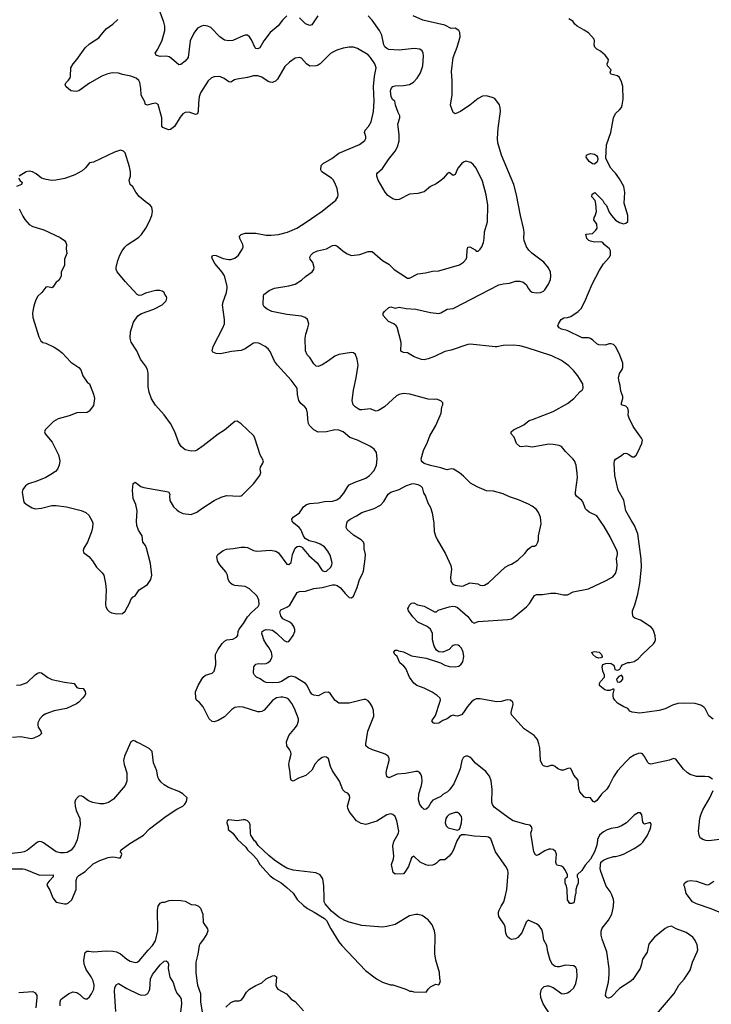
# Model space of a CAD drawing. Header units: inches. Extents: x 1934316 to 2140091, y 524953 to 667329.
# Tile 372 of 384: x 2092660 to 2099312, y 613265 to 622733. Entities that reach past the tile are written whole.
import ezdxf

# ---------------------------------------------------------------- set-up
doc = ezdxf.new("R2010")
doc.units = ezdxf.units.IN
doc.header["$MEASUREMENT"] = 0
doc.layers.add('C0691', color=7, linetype='Continuous')
doc.layers.add('C0692', color=7, linetype='Continuous')

msp = doc.modelspace()

# ---------------------------------------------------------------- linework, layer by layer
at = {"layer": 'C0691', "color": 5}
for points, elevation in [([(2092802.4, 620000), (2092793.5, 619966.5), (2092782, 619910), (2092784.9, 619870), (2092842.8, 619682.8), (2092864, 619644), (2092882, 619630), (2092910, 619622), (2092990, 619585.5), (2093036.2, 619556.2), (2093068.9, 619528.9), (2093150, 619440.7), (2093230, 619387.3), (2093246.7, 619366.7), (2093268.2, 619310), (2093310, 619246.8), (2093330.3, 619230), (2093370, 619130.7), (2093378.3, 619090), (2093370, 619022), (2093327.7, 618970), (2093310, 618956.2), (2093210, 618951.5), (2093135.6, 618924.4), (2093030, 618896), (2092984.7, 618870), (2092904.7, 618790), (2092898, 618770), (2092904.7, 618750), (2092971, 618670), (2093033.4, 618550), (2093045.5, 618490), (2093040.5, 618450), (2093022.8, 618410), (2093002.8, 618390), (2092959.9, 618360.1), (2092910, 618332.3), (2092825.1, 618294.9), (2092742.8, 618270), (2092714.8, 618250), (2092690, 618215.3), (2092682.8, 618190), (2092694.8, 618110), (2092704, 618090), (2092730, 618067.7), (2092779.9, 618039.9), (2092809.3, 618030.7), (2092870, 618036.4), (2092970, 618061.6), (2093010, 618063), (2093110, 618048), (2093250, 618014.4), (2093294.2, 617994.2), (2093326, 617970), (2093357.3, 617910), (2093362.8, 617890), (2093360.7, 617850), (2093350, 617808), (2093310.6, 617709.4), (2093278, 617650), (2093271.3, 617630), (2093272, 617610), (2093324.7, 617570), (2093361, 617530), (2093399.1, 617470), (2093453, 617413), (2093468, 617390), (2093485.5, 617310), (2093492.7, 617250), (2093485.5, 617110), (2093488, 617090), (2093501.7, 617061.7), (2093520.9, 617040.9), (2093542, 617030), (2093598.5, 617018.5), (2093650, 617023), (2093673.9, 617046.1), (2093719.3, 617130), (2093730, 617158), (2093750, 617184.7), (2093770, 617192), (2093810, 617251.3), (2093890, 617302), (2093921.2, 617350), (2093929.3, 617390), (2093917, 617503), (2093878.8, 617650), (2093870, 617675.6), (2093844.7, 617710), (2093837.4, 617770), (2093803.8, 617823.8), (2093787.6, 617870), (2093783.1, 617910), (2093788.8, 618010), (2093778.3, 618070), (2093751.8, 618130), (2093744.5, 618210), (2093750, 618272), (2093770, 618284.7), (2093825.3, 618245.3), (2093853.7, 618233.7), (2094090, 618193), (2094103, 618170), (2094100.4, 618150), (2094105.3, 618110), (2094140.4, 618050), (2094170, 618019.3), (2094190, 618003.1), (2094230, 617985.7), (2094310, 617974), (2094363.3, 617996.7), (2094410, 618034), (2094530, 618108.8), (2094597.5, 618142.5), (2094650, 618156.5), (2094770, 618150.4), (2094790, 618153.4), (2094799.7, 618160.3), (2094909.3, 618270), (2094969.2, 618350), (2094978, 618378), (2094973.2, 618410), (2094976, 618430), (2094999.3, 618470), (2095003.7, 618490), (2094973.3, 618550), (2094922.9, 618710), (2094911.8, 618730), (2094790, 618846), (2094750, 618872.7), (2094730, 618869.4), (2094630, 618786.6), (2094570, 618747.3), (2094426, 618634), (2094370, 618596.3), (2094350, 618588), (2094310, 618584.2), (2094250, 618598), (2094212.7, 618630), (2094190, 618665.2), (2094151.8, 618770), (2094111.4, 618851.4), (2094050, 618932.3), (2093967.2, 619027.2), (2093928.5, 619088.5), (2093904.7, 619150), (2093895.9, 619204.1), (2093894.7, 619330), (2093887.6, 619370), (2093870, 619406), (2093821.3, 619470), (2093785.6, 619550), (2093732.9, 619632.9), (2093721.3, 619670), (2093725.4, 619730), (2093755.1, 619824.9), (2093795.1, 619884.9), (2093831.7, 619908.3), (2093950, 619948.8), (2094029.3, 619990), (2094039.4, 620000)], 320), ([(2097758.9, 613170), (2097696.3, 613270), (2097672.3, 613330), (2097669.6, 613369.6), (2097679.7, 613410), (2097703.9, 613436.1), (2097730, 613443.1), (2097750, 613442.3), (2097790, 613427.4), (2097870, 613368.4), (2097890, 613364.4), (2097930, 613375.5), (2097953.2, 613390), (2097990, 613424), (2098010, 613464.7), (2098022, 613530), (2098018, 613598), (2098010, 613618), (2097990, 613634), (2097910, 613639.6), (2097850, 613624.2), (2097830, 613623.6), (2097810, 613627.3), (2097786.1, 613646.1), (2097762, 613690), (2097738.7, 613770), (2097730, 613828.7), (2097701, 613881), (2097691.6, 613950), (2097682.5, 613982.5), (2097658, 614018), (2097630, 614039.3), (2097550, 614074), (2097530, 614055.3), (2097490, 613952.7), (2097450, 613906.6), (2097430, 613895.1), (2097390, 613889.4), (2097370, 613897.2), (2097350, 613917.2), (2097335.1, 613950), (2097328.7, 614010), (2097322, 614030), (2097269.7, 614110), (2097265.1, 614130), (2097265.7, 614150), (2097272.6, 614170), (2097289.7, 614210), (2097315.3, 614250), (2097330, 614297.3), (2097344, 614370), (2097358.5, 614530), (2097353.5, 614553.5), (2097336.4, 614590), (2097236.4, 614730), (2097190, 614855.1), (2097170, 614871.5), (2097150, 614876.3), (2097030, 614881.6), (2096944.9, 614895.1), (2096910, 614895.3), (2096890, 614879), (2096863.1, 614836.9), (2096832.2, 614750), (2096817.1, 614722.9), (2096791.3, 614688.7), (2096750, 614654), (2096707, 614653), (2096690, 614643.7), (2096670, 614620.5), (2096650.2, 614609.8), (2096630, 614603.5), (2096590, 614600.4), (2096565.2, 614605.2), (2096510.7, 614630.7), (2096450, 614689.2), (2096430, 614674), (2096399, 614590), (2096365.5, 614534.5), (2096350, 614520.7), (2096270, 614516), (2096251.9, 614531.9), (2096235.1, 614610), (2096255.7, 614664.3), (2096259.4, 614690), (2096248.8, 614790), (2096259.6, 614830), (2096303.5, 614910), (2096306, 614930), (2096286.3, 615030), (2096270, 615069.2), (2096250, 615089.2), (2096230, 615095.1), (2096190, 615087), (2096095, 615025), (2095990, 614995), (2095943.7, 615003.7), (2095898.5, 615030), (2095830, 615118.7), (2095814.7, 615150), (2095813.7, 615170), (2095835.1, 615250), (2095832, 615272), (2095814.8, 615294.8), (2095790, 615306), (2095768.3, 615328.3), (2095736.8, 615410), (2095667.2, 615510), (2095650.7, 615550), (2095630, 615626), (2095610, 615642.4), (2095590, 615644), (2095570, 615637.7), (2095532, 615610), (2095502.7, 615577.3), (2095470, 615516), (2095413.4, 615466.6), (2095340.6, 615439.4), (2095290, 615411.8), (2095270, 615421.2), (2095263.3, 615443.3), (2095262.6, 615490), (2095249.7, 615570.3), (2095253.3, 615610), (2095269.7, 615670), (2095268.3, 615688.3), (2095256, 615716), (2095229.5, 615750), (2095225.6, 615790), (2095249.6, 615850), (2095313.6, 615926.4), (2095327.3, 615950), (2095340.9, 615990), (2095340.9, 616010), (2095303.5, 616110), (2095278.6, 616158.6), (2095250, 616195.1), (2095228.8, 616208.8), (2095190, 616218.2), (2095170, 616219.8), (2095130, 616211.6), (2095090, 616186.6), (2095010, 616094.3), (2094990, 616081.9), (2094970, 616076.9), (2094950, 616077.1), (2094810, 616123.4), (2094770, 616125), (2094730, 616119.2), (2094700.6, 616099.4), (2094630, 616029.8), (2094570, 615994), (2094530, 615979.7), (2094510, 615984.2), (2094482.4, 616010), (2094425.4, 616125.4), (2094390, 616167.1), (2094360.7, 616190), (2094353.6, 616210), (2094349.6, 616270), (2094376.3, 616330), (2094410, 616390.4), (2094423.5, 616410), (2094447.6, 616430), (2094510, 616450.2), (2094531.8, 616468.2), (2094545.2, 616530), (2094543.9, 616630), (2094565.2, 616674.8), (2094606.1, 616733.9), (2094630, 616758), (2094653.2, 616770), (2094710, 616776.5), (2094745.6, 616794.4), (2094756.8, 616810), (2094761.7, 616850), (2094769.2, 616870.8), (2094812.8, 616927.2), (2094852.3, 616990), (2094890, 617032.9), (2094953.7, 617090), (2094963.1, 617110), (2094960.7, 617150), (2094943.5, 617190), (2094870, 617259.8), (2094830, 617282.4), (2094730, 617292.8), (2094703.3, 617303.3), (2094681.6, 617321.6), (2094665.4, 617350), (2094656.9, 617390), (2094642.9, 617422.9), (2094585.1, 617490), (2094562.7, 617530), (2094557.2, 617570), (2094565.2, 617590), (2094618, 617630), (2094650, 617642.7), (2094712.5, 617647.5), (2094790, 617661.1), (2094830, 617662.3), (2094850, 617658.3), (2094910, 617630.3), (2094942.2, 617622.2), (2095072.8, 617632.8), (2095123.1, 617623.1), (2095147.9, 617607.9), (2095230, 617498.8), (2095250, 617494.8), (2095270, 617512), (2095283.1, 617590), (2095308.3, 617650), (2095330, 617666.7), (2095350.3, 617670.3), (2095370, 617665.5), (2095378, 617658), (2095440.1, 617580.1), (2095519.6, 617510), (2095570, 617438), (2095590, 617426.5), (2095610, 617431.4), (2095651.2, 617470), (2095662, 617490), (2095664.7, 617510), (2095644.6, 617584.6), (2095623.3, 617623.3), (2095590, 617664.2), (2095549.8, 617689.8), (2095510, 617706.6), (2095443.3, 617723.3), (2095405.6, 617745.6), (2095388.6, 617768.6), (2095363.1, 617830), (2095348.7, 617848.7), (2095297.6, 617890), (2095279.6, 617910), (2095278.7, 617930), (2095290, 617950.3), (2095350, 617990.3), (2095390.9, 618050), (2095418, 618070), (2095450, 618079.5), (2095530, 618086), (2095590, 618099.7), (2095670, 618102.4), (2095710, 618114.6), (2095741.1, 618138.9), (2095778.7, 618181.3), (2095814.7, 618245.3), (2095830, 618260.3), (2095876.2, 618283.8), (2095990, 618324.9), (2096026, 618350), (2096070, 618398.8), (2096091.6, 618450), (2096099.5, 618510), (2096092, 618570), (2096070, 618602.7), (2096033.2, 618630), (2095909.2, 618690), (2095836.1, 618716.1), (2095769.5, 618770), (2095730, 618787.3), (2095690, 618787.6), (2095610, 618769.8), (2095530, 618768.2), (2095490, 618789.8), (2095465.1, 618810), (2095447.1, 618830), (2095438.5, 618850), (2095431.1, 618890), (2095428.4, 618950), (2095416.9, 618990), (2095402, 619010), (2095363.5, 619043.5), (2095346, 619070), (2095331.9, 619130), (2095328.3, 619190), (2095270, 619268.3), (2095138.3, 619410), (2095111.2, 619450), (2095070, 619542.7), (2095050, 619566.6), (2095019.3, 619590), (2094961.4, 619621.5), (2094930, 619626.3), (2094910, 619621.3), (2094890, 619609.7), (2094830, 619567.7), (2094790, 619552.9), (2094697.8, 619542.2), (2094590, 619520.5), (2094550, 619522.6), (2094515.9, 619535.9), (2094509.5, 619550), (2094519.7, 619590), (2094614.8, 619770), (2094628.9, 619810), (2094630.7, 619850), (2094611.4, 619990), (2094612.1, 620000)], 280), ([(2098769.2, 613150.8), (2098956, 613370), (2098999.3, 613450), (2099052.1, 613507.8), (2099107.6, 613592.4), (2099130, 613670.8), (2099177, 613770), (2099182, 613790), (2099175.6, 613835.6), (2099157.2, 613877.2), (2099133.2, 613910), (2099070, 613955.1), (2098974, 613990), (2098930, 614016.2), (2098890, 614006), (2098870, 613993.3), (2098766.7, 613910), (2098715.3, 613850), (2098707.2, 613830), (2098695.5, 613764.5), (2098650, 613697.2), (2098642, 613650), (2098628.9, 613610), (2098557.2, 613502.8), (2098530, 613479.7), (2098430, 613415.1), (2098350, 613334.5), (2098324.5, 613324.5), (2098307.5, 613327.5), (2098299.5, 613339.5), (2098295.1, 613350), (2098300.5, 613390), (2098323.3, 613476.7), (2098329.8, 613550), (2098328.7, 613610), (2098308.5, 613770), (2098262.2, 613890), (2098253.5, 613930), (2098252.2, 613967.7), (2098263.6, 613996.4), (2098324.6, 614075.4), (2098355.1, 614130), (2098369.5, 614189.5), (2098374, 614250), (2098371.7, 614271.7), (2098356.6, 614316.6), (2098339, 614350), (2098300.5, 614400.5), (2098250, 614542), (2098243.6, 614570), (2098249.3, 614630), (2098275.3, 614650), (2098310, 614666), (2098370, 614684.7), (2098390, 614684.7), (2098430, 614694.8), (2098468.7, 614710), (2098570, 614763.1), (2098634, 614806), (2098654.9, 614825.1), (2098694.1, 614885.9), (2098725.1, 614950), (2098732, 614970), (2098732.7, 614992.7), (2098728.7, 615008.7), (2098710, 615009.2), (2098670, 614997.2), (2098662.9, 615002.9), (2098654.8, 615014.8), (2098645.6, 615085.6), (2098630, 615106), (2098610, 615104.5), (2098570, 615082), (2098495.5, 615010), (2098450, 614979.7), (2098410, 614965.4), (2098350, 614955.1), (2098310, 614942.6), (2098276.4, 614923.6), (2098235.5, 614890), (2098218, 614850), (2098213.4, 614806.6), (2098204.9, 614775.1), (2098187.3, 614730), (2098150, 614662), (2098098.8, 614601.2), (2098067.8, 614552.3), (2098021, 614510), (2098022, 614490), (2098030.7, 614470), (2098030.5, 614430), (2098018, 614402), (2098010.7, 614369.3), (2098010.4, 614330), (2098004, 614316), (2097994, 614250), (2097990, 614242), (2097970, 614234), (2097950, 614235.3), (2097929.3, 614270), (2097926, 614370), (2097919.3, 614399.3), (2097905.6, 614430), (2097907, 614470), (2097910, 614478), (2097928, 614490), (2097929, 614510), (2097910, 614552.3), (2097890, 614579.5), (2097870, 614591.8), (2097830, 614603.7), (2097823.7, 614610), (2097816.2, 614630), (2097821.7, 614710), (2097814.3, 614734.3), (2097790, 614753.5), (2097770, 614758), (2097750, 614756.4), (2097710, 614739.8), (2097650, 614702.4), (2097630, 614694.5), (2097621.4, 614701.5), (2097604.7, 614730), (2097578, 614890), (2097577.2, 614910), (2097589.3, 614950), (2097583.7, 614970), (2097570, 614986), (2097530, 614993.3), (2097407, 615030), (2097370, 615051.2), (2097222, 615162), (2097207.1, 615187.1), (2097202.4, 615210), (2097203.6, 615330), (2097193.6, 615413.6), (2097180.2, 615460.2), (2097144.2, 615504.2), (2097043, 615583), (2097010, 615624.5), (2096990, 615642), (2096970, 615652), (2096950, 615652.3), (2096934.4, 615645.6), (2096924.6, 615635.4), (2096911.7, 615608.3), (2096895.3, 615530), (2096878.5, 615481.5), (2096834.8, 615385.2), (2096793.8, 615326.1), (2096773.6, 615306.4), (2096730, 615281.3), (2096710, 615264.2), (2096632.8, 615227.2), (2096616.9, 615210), (2096590, 615157), (2096570, 615142), (2096550, 615139.3), (2096530, 615157.6), (2096510, 615187.3), (2096496.8, 615230), (2096498.8, 615290), (2096523.5, 615370), (2096530.9, 615410.9), (2096528.5, 615450), (2096522.6, 615470), (2096510, 615489.6), (2096490, 615502), (2096470, 615503.5), (2096370, 615482.8), (2096290, 615476.4), (2096210, 615442.9), (2096204.2, 615444.2), (2096190, 615455.3), (2096184.7, 615490), (2096190, 615526), (2096212.8, 615610), (2096212.8, 615630), (2096202.9, 615650), (2096175.1, 615670), (2096150, 615681.1), (2096053.1, 615713.1), (2096010, 615732), (2095990, 615749), (2095988.3, 615770), (2096009.7, 615890.3), (2096065.6, 616034.4), (2096063.7, 616090), (2096049.6, 616129.6), (2096030, 616161.2), (2096010, 616182.7), (2095990, 616195.1), (2095970, 616196), (2095830, 616159.2), (2095730, 616162), (2095689.9, 616189.9), (2095650, 616249.7), (2095630, 616265.4), (2095590, 616263.5), (2095530, 616231.2), (2095490, 616236.9), (2095470, 616248.4), (2095450, 616274.5), (2095426.4, 616330), (2095410, 616348.5), (2095310, 616411.9), (2095270, 616419.7), (2095250, 616412.8), (2095179.3, 616370), (2095150, 616360.8), (2095095.4, 616355.4), (2095030, 616358), (2095007.5, 616367.5), (2094974, 616394), (2094939, 616410), (2094917.2, 616430), (2094909, 616450), (2094913.2, 616510), (2094930, 616536), (2094957.5, 616542.5), (2094990, 616538.9), (2095030, 616542.4), (2095050, 616551.3), (2095070, 616567.4), (2095084.6, 616595.4), (2095087.3, 616610), (2095080.7, 616650), (2095056, 616696), (2095029.8, 616730), (2095009.5, 616770.5), (2094993.6, 616810), (2094989.6, 616830), (2094993.2, 616850), (2095010, 616864), (2095032, 616868), (2095070, 616866.7), (2095090, 616861.3), (2095130, 616833.7), (2095204.1, 616764.1), (2095230, 616750.2), (2095250, 616754), (2095291.4, 616810), (2095307.4, 616850), (2095307.4, 616870), (2095298, 616898), (2095280.7, 616920.7), (2095259.1, 616939), (2095190, 616972), (2095170, 616999), (2095162.5, 617037.5), (2095170, 617058), (2095230, 617084.7), (2095256.5, 617103.5), (2095330, 617224), (2095350, 617234.9), (2095410, 617238), (2095490, 617262.3), (2095570, 617273.4), (2095670, 617297.6), (2095690, 617297.3), (2095711.9, 617291.9), (2095744.4, 617270), (2095790, 617214.4), (2095830, 617175.5), (2095850, 617173.4), (2095870, 617190.8), (2095906.2, 617273.8), (2095928.5, 617350), (2095951.2, 617390), (2095966.9, 617430), (2095983.6, 617550), (2095984.5, 617590), (2095974, 617646), (2095974, 617690), (2095965.2, 617710), (2095942.7, 617730), (2095870, 617775.1), (2095809.3, 617830), (2095801.2, 617850), (2095805.2, 617890), (2095813.2, 617910), (2095837.2, 617930), (2095898.8, 617961.2), (2095950, 617994.9), (2096070, 618033.8), (2096130, 618064.6), (2096161, 618099), (2096204.7, 618170), (2096230, 618190.3), (2096310, 618214.9), (2096375.1, 618250), (2096430, 618270.2), (2096451.5, 618271.5), (2096490, 618263.1), (2096516.3, 618250), (2096530, 618234), (2096543, 618183), (2096562.4, 618150), (2096586.6, 618086.6), (2096610, 618042.8), (2096628.5, 617990), (2096644.4, 617890), (2096647.9, 617810), (2096658, 617770), (2096674, 617734), (2096756.4, 617596.4), (2096805.9, 617485.9), (2096812.8, 617450), (2096802.8, 617370), (2096805.3, 617330), (2096825.1, 617305.1), (2096850, 617294.4), (2096910, 617285.7), (2096930, 617290.4), (2096990, 617318.4), (2097067.3, 617307.3), (2097090, 617294.8), (2097110, 617290.7), (2097130, 617295.5), (2097170, 617316.4), (2097330, 617467.3), (2097370, 617491), (2097390, 617496), (2097450, 617535.5), (2097518.7, 617601.3), (2097550, 617641), (2097570, 617658), (2097590, 617671.3), (2097610, 617672), (2097630, 617684.7), (2097644, 617710), (2097649, 617730), (2097649, 617770), (2097675.5, 617884.5), (2097669.2, 617950), (2097650, 617995.3), (2097630, 618022), (2097590, 618054), (2097554.8, 618074.8), (2097457.2, 618117.2), (2097370, 618144.5), (2097310, 618174), (2097218.3, 618198.3), (2097150, 618202.6), (2097060, 618240), (2096997, 618277), (2096930, 618342.4), (2096890, 618374.7), (2096832.2, 618412.2), (2096810, 618413.7), (2096770, 618406), (2096750, 618409.6), (2096710, 618424.7), (2096610, 618444.7), (2096550, 618464.7), (2096530, 618480.9), (2096523.6, 618490), (2096520.5, 618510), (2096544.7, 618590), (2096583.6, 618670), (2096605.1, 618730), (2096663.7, 618830), (2096712.7, 618950), (2096721.2, 619010), (2096729, 619030), (2096728.9, 619048.9), (2096709.3, 619069.3), (2096670, 619084), (2096650, 619081.2), (2096590, 619085.1), (2096412.3, 619132.3), (2096350, 619138), (2096310.3, 619129.7), (2096283.4, 619116.6), (2096167.3, 619010), (2096110, 618975.6), (2096090, 618969.6), (2096030, 618989.7), (2095950, 618981.6), (2095930, 618982.9), (2095914, 618990), (2095885.2, 619010), (2095866, 619030), (2095859, 619070), (2095871.5, 619171.5), (2095896.9, 619290), (2095915.1, 619410), (2095907.3, 619470), (2095890, 619513.2), (2095870, 619529.4), (2095850, 619533), (2095730, 619515.1), (2095690, 619498), (2095630, 619451.1), (2095570, 619414.7), (2095530, 619398.4), (2095510, 619400.9), (2095490, 619422.7), (2095450, 619485.2), (2095425.2, 619510), (2095409.5, 619550), (2095407, 619670), (2095412.1, 619707.9), (2095432.7, 619770), (2095439.3, 619810), (2095429.2, 619850), (2095404, 619870), (2095370, 619881.6), (2095230, 619899.7), (2095085.9, 619925.9), (2095039, 619950), (2095012.5, 619972.5), (2095001.2, 619990), (2095001.4, 620000)], 260), ([(2099322.7, 615430), (2099290, 615451.5), (2099250, 615456.3), (2099170, 615454), (2099110, 615474), (2099084.2, 615490), (2099045.8, 615525.8), (2098970, 615622.7), (2098950, 615629), (2098910, 615613.2), (2098730, 615574.5), (2098710, 615580.9), (2098700.9, 615590), (2098670, 615649), (2098652, 615672), (2098630, 615679.3), (2098610, 615678), (2098570, 615660.7), (2098530, 615634), (2098490, 615597.6), (2098408.6, 615510), (2098370, 615452.3), (2098330.4, 615370), (2098306.1, 615333.9), (2098254.7, 615285.3), (2098210, 615223.6), (2098189.4, 615209.4), (2098175.5, 615215.5), (2098150, 615248.7), (2098130, 615252.7), (2098110, 615249.2), (2098090, 615259), (2098048.2, 615308.2), (2098038.7, 615338.7), (2098030, 615419), (2097989.7, 615469.7), (2097964.8, 615524.8), (2097954, 615534), (2097932.5, 615532.5), (2097890, 615516.2), (2097870, 615515.1), (2097835.3, 615530), (2097811.7, 615551.7), (2097790, 615561.2), (2097770, 615561.2), (2097729.2, 615549.2), (2097699, 615559), (2097690, 615568), (2097669.5, 615610), (2097662, 615730), (2097654.5, 615770), (2097639.5, 615810), (2097609.6, 615849.7), (2097513.4, 615913.4), (2097389.7, 616049.7), (2097387.3, 616070), (2097407, 616150), (2097403.7, 616170), (2097379.3, 616190), (2097350, 616194), (2097290, 616175.4), (2097246.8, 616173.2), (2097090, 616202), (2097050, 616202.3), (2097030, 616194), (2097006.3, 616173.7), (2096966.7, 616130), (2096930, 616069.4), (2096910, 616047.8), (2096870, 616036.2), (2096850, 616038), (2096830, 616046.6), (2096810, 616038), (2096771.4, 616008.5), (2096730, 615992.7), (2096690, 615967.6), (2096650, 615963.7), (2096635.3, 615970), (2096625.2, 615990), (2096658, 616042), (2096702, 616170), (2096707, 616190), (2096703.7, 616210), (2096675.8, 616235.8), (2096626.6, 616266.6), (2096550, 616305.1), (2096481.2, 616330), (2096450, 616352.7), (2096409.6, 616410), (2096373.8, 616493.8), (2096355.9, 616515.9), (2096316, 616550), (2096290, 616608.7), (2096268.7, 616630), (2096258, 616650), (2096270, 616671), (2096290, 616670.7), (2096304, 616664), (2096350, 616655.5), (2096430, 616615.5), (2096570, 616593.4), (2096707.3, 616547.3), (2096750, 616525.5), (2096790, 616514), (2096850, 616510.3), (2096883.5, 616516.5), (2096905.7, 616534.3), (2096920.6, 616559.4), (2096930.9, 616610), (2096926, 616650), (2096910.7, 616690.7), (2096891.6, 616710), (2096876.9, 616716.9), (2096850, 616720.4), (2096830, 616716.4), (2096819.3, 616710), (2096790, 616676.2), (2096730, 616649.6), (2096690, 616655.1), (2096669.7, 616669.7), (2096645.6, 616710), (2096631.8, 616770), (2096629.6, 616830), (2096610.7, 616870.7), (2096578.8, 616898.8), (2096490, 616938), (2096440.9, 616990), (2096399, 617050), (2096394, 617070), (2096398, 617082), (2096410, 617102), (2096430, 617122), (2096450, 617124.7), (2096487.3, 617107.3), (2096550, 617092), (2096650, 617038.8), (2096670, 617038), (2096686.2, 617053.8), (2096790, 617087), (2096827.2, 617092.8), (2096850, 617090.3), (2096870, 617080.3), (2096970, 616995.3), (2097010, 616942), (2097030, 616930.6), (2097070, 616946.4), (2097354.6, 616965.4), (2097390, 616973.1), (2097410, 616983.1), (2097534.2, 617085.8), (2097562.3, 617117.7), (2097610, 617197.1), (2097630, 617204.4), (2097690, 617205.7), (2097770, 617218), (2097817.4, 617217.4), (2097890, 617204), (2097930, 617202.8), (2097982, 617230), (2098130, 617260.5), (2098300.7, 617339.3), (2098363.5, 617376.5), (2098379.3, 617390), (2098391.3, 617408.7), (2098403.5, 617450), (2098408.3, 617490), (2098400.5, 617550), (2098409.7, 617590.3), (2098409.7, 617610), (2098403.5, 617630), (2098339.6, 617759.6), (2098280.7, 617860.7), (2098210, 617961.3), (2098138.8, 617998.7), (2098115.6, 618015.6), (2098103.5, 618030), (2098077.2, 618097.3), (2098067.8, 618110), (2098015.8, 618150), (2098007, 618167), (2098005.3, 618190), (2098023.6, 618330), (2098022.9, 618370), (2098012, 618450), (2097995.1, 618490), (2097981.2, 618510), (2097910, 618579.3), (2097872.7, 618630), (2097850, 618639.6), (2097790, 618649.7), (2097750, 618651), (2097590, 618622), (2097530, 618633.5), (2097490, 618626), (2097470, 618627.8), (2097438, 618658), (2097417.1, 618717.1), (2097386.6, 618750), (2097386, 618770), (2097409.2, 618790), (2097510, 618837), (2097560.1, 618879.9), (2097593, 618887), (2097790, 618966.7), (2097930, 619042), (2097989, 619090), (2098050, 619158), (2098070, 619171.3), (2098081.2, 619190), (2098076, 619230), (2098029.5, 619309.5), (2097990, 619357.2), (2097943.3, 619403.3), (2097870, 619455.1), (2097779.3, 619499.3), (2097530, 619580.5), (2097470, 619596.3), (2097410, 619602.4), (2097310, 619601.3), (2097250, 619588.3), (2097231.7, 619588.3), (2096991.4, 619611.5), (2096970, 619609.6), (2096810, 619553.7), (2096750, 619542), (2096650, 619494.3), (2096590, 619471.5), (2096550, 619462.9), (2096526.2, 619466.2), (2096455.3, 619490), (2096390, 619529.2), (2096350, 619533.2), (2096326.8, 619546.8), (2096329.2, 619630), (2096290, 619775.3), (2096281.2, 619790), (2096259, 619810), (2096208.7, 619830), (2096155.3, 619890), (2096157.2, 619910), (2096170, 619926), (2096210, 619966), (2096229.5, 619970.5), (2096270, 619959.5), (2096310, 619967.2), (2096375.8, 619955.8), (2096470.2, 619950.2), (2096610, 619916.9), (2096691.7, 619908.3), (2096710, 619913.4), (2096770, 619948), (2096830, 619956.9), (2096850, 619966.3), (2096914.9, 620000)], 240), ([(2099330, 616007), (2099290, 616039.3), (2099252, 616110), (2099241, 616121), (2099210, 616140.9), (2099157.6, 616157.6), (2099050, 616162), (2098990, 616157), (2098938, 616142), (2098870, 616106.3), (2098812, 616090), (2098625.6, 616065.6), (2098550, 616073.2), (2098530, 616084), (2098508, 616110), (2098470, 616126), (2098410, 616160.7), (2098384.5, 616190), (2098372.7, 616210), (2098369.3, 616230.7), (2098368.8, 616251.1), (2098378, 616290), (2098375.3, 616295.3), (2098363.6, 616296.4), (2098336.9, 616283.1), (2098310, 616283.7), (2098288, 616290), (2098258, 616310), (2098238, 616330), (2098238, 616350), (2098246, 616370), (2098286, 616410), (2098286, 616430), (2098268.8, 616468.9), (2098262, 616510), (2098270, 616534), (2098296.4, 616543.6), (2098330, 616544.9), (2098350, 616540.5), (2098366.8, 616530), (2098376.7, 616516.7), (2098385.5, 616485.5), (2098410, 616477.3), (2098420.2, 616479.8), (2098433.6, 616486.4), (2098445.6, 616514.4), (2098458, 616530), (2098509.5, 616550.5), (2098530, 616550.8), (2098570, 616562.8), (2098610, 616588), (2098650, 616632.7), (2098757, 616730), (2098769.5, 616750), (2098774.5, 616770), (2098772.5, 616807.5), (2098760.7, 616850), (2098750, 616872.7), (2098735.1, 616890), (2098630, 616958), (2098577, 616977), (2098562, 616990), (2098559, 616999), (2098552.7, 617030), (2098554.5, 617050), (2098575.3, 617104.7), (2098605, 617210), (2098623.7, 617310), (2098641.5, 617470), (2098636.8, 617550), (2098604.2, 617790), (2098573.3, 617870), (2098540.2, 617920.2), (2098490.8, 618010), (2098471.7, 618111.7), (2098417.6, 618210), (2098384.8, 618350), (2098378.7, 618470), (2098380.9, 618490), (2098390, 618506), (2098450, 618541), (2098470, 618561), (2098490, 618566), (2098515.9, 618555.9), (2098550, 618531), (2098570, 618531), (2098590, 618546.8), (2098610, 618581), (2098643.3, 618656.7), (2098649.6, 618690), (2098640.7, 618710), (2098562, 618822), (2098520.8, 618900.8), (2098513.5, 618930), (2098516, 618970), (2098510, 618996.9), (2098490, 619016.8), (2098449.6, 619030), (2098448.1, 619050), (2098460.5, 619090), (2098459.7, 619110), (2098442.3, 619162.3), (2098436.4, 619216.4), (2098425.7, 619250), (2098419.7, 619290), (2098429.8, 619330.2), (2098456.3, 619370), (2098462, 619390), (2098462, 619430), (2098430, 619517.2), (2098389.4, 619590), (2098370, 619609.4), (2098350, 619617.6), (2098330, 619616.9), (2098290, 619604.2), (2098230, 619605.7), (2098210, 619615.4), (2098172.9, 619652.9), (2098150, 619666), (2098130, 619672.9), (2098070, 619673.5), (2097924.2, 619744.2), (2097870, 619758.4), (2097849.5, 619770), (2097837.2, 619790), (2097844.7, 619815.3), (2097868.7, 619851.3), (2097894, 619866), (2097930, 619870.4), (2097960.1, 619879.9), (2098032.7, 619927.3), (2098062.2, 619957.8), (2098083.9, 620000)], 220), ([(2092630, 616334.9), (2092670, 616337.4), (2092730, 616358.9), (2092810, 616431.5), (2092830, 616447.6), (2092850, 616456.5), (2092870, 616451.8), (2092930, 616408.7), (2092970, 616388.9), (2093090, 616361.3), (2093182, 616350), (2093210, 616312), (2093230, 616304.7), (2093270, 616302), (2093290, 616274), (2093291, 616250), (2093285.4, 616234.6), (2093264.7, 616210), (2093227.3, 616170), (2093205.7, 616154.3), (2093110.1, 616109.8), (2092992.4, 616087.6), (2092910, 616059.1), (2092879.8, 616040.2), (2092854, 616010), (2092834, 615970), (2092832.8, 615950), (2092838.3, 615930), (2092864.4, 615890), (2092870.4, 615870), (2092851, 615850), (2092796.7, 615823.3), (2092770, 615818), (2092670, 615836.1), (2092590, 615831.1)], 280), ([(2092567.9, 614567.9), (2092690, 614568.4), (2092710, 614564.4), (2092850, 614508), (2092982, 614510), (2092980.5, 614490), (2092943.1, 614450), (2092928.5, 614430), (2092921.6, 614410), (2092950, 614361), (2092978, 614290), (2093010, 614247.3), (2093090, 614230.6), (2093110, 614230.6), (2093130, 614239.1), (2093159.6, 614270), (2093202, 614370), (2093203.7, 614456.3), (2093213.5, 614486.5), (2093230, 614504.4), (2093290, 614540.4), (2093365.3, 614614.7), (2093430, 614649), (2093510, 614676.4), (2093550, 614682), (2093581, 614681), (2093610, 614672), (2093630, 614674), (2093642, 614710), (2093639, 614719), (2093626, 614730), (2093637.2, 614742.8), (2093637.2, 614750), (2093718.7, 614810), (2093849.5, 614890), (2093907, 614953), (2094070, 615074.9), (2094170, 615140.7), (2094228.7, 615170), (2094248.7, 615190), (2094264.7, 615215.3), (2094269.2, 615250), (2094230, 615289.2), (2094190, 615312.7), (2094089.7, 615349.7), (2094050, 615374), (2094021, 615401), (2093998.4, 615430), (2093989.7, 615449.7), (2093978.4, 615510), (2093947.9, 615587.9), (2093935.1, 615695.1), (2093904.8, 615724.8), (2093810, 615777.2), (2093784.1, 615784.1), (2093770, 615795.3), (2093750, 615802), (2093730, 615788), (2093667.7, 615650), (2093658, 615610), (2093664.7, 615570), (2093690.4, 615490), (2093690.5, 615410), (2093673, 615370), (2093562.4, 615237.6), (2093514.4, 615205.6), (2093467.9, 615192.1), (2093430, 615192), (2093363.9, 615203.9), (2093322, 615222), (2093270, 615260.7), (2093250, 615269.5), (2093230, 615266), (2093220.9, 615259.1), (2093197.3, 615230), (2093190.6, 615209.4), (2093193, 615170), (2093202, 615130), (2093239.5, 615050), (2093242, 614990), (2093213.4, 614846.6), (2093188.2, 614790), (2093154.1, 614745.9), (2093114.7, 614725.3), (2093090, 614720.5), (2093050, 614720.5), (2093010, 614729.6), (2092890, 614816), (2092870, 614826), (2092850, 614829.3), (2092830, 614822.7), (2092733.5, 614746.5), (2092701, 614730), (2092670, 614723), (2092530, 614709.6)], 320), ([(2099547.2, 614867.2), (2099290, 614838), (2099259.7, 614839.7), (2099230, 614848), (2099206.5, 614866.5), (2099194, 614890), (2099188, 614930), (2099200.4, 615050), (2099210, 615086.8), (2099230, 615133.4), (2099299, 615250), (2099330, 615322)], 240), ([(2099487.7, 614107.7), (2099310, 614183.5), (2099169, 614230), (2099130, 614249.6), (2099069.2, 614330), (2099059, 614390), (2099048.7, 614410), (2099054, 614430), (2099079, 614450), (2099110, 614456.4), (2099170, 614448.2), (2099270, 614414), (2099290, 614416), (2099335.3, 614450)], 240), ([(2093049.9, 613249.9), (2093047.3, 613290), (2093056.4, 613310), (2093070, 613325.2), (2093130, 613365.8), (2093170, 613383.2), (2093210, 613378.7), (2093239.1, 613359.1), (2093270, 613328.4), (2093290, 613318), (2093310, 613318), (2093330, 613336.3), (2093350, 613364), (2093371.2, 613410), (2093376.9, 613450), (2093367.1, 613490), (2093347.6, 613530), (2093298.8, 613598.8), (2093278.3, 613650), (2093277.5, 613690), (2093290, 613764), (2093305.4, 613774.6), (2093323.5, 613776.5), (2093370, 613768.9), (2093490, 613779.7), (2093556.4, 613776.4), (2093590, 613768.1), (2093630, 613750.2), (2093690, 613699.1), (2093720.9, 613681), (2093770, 613666.4), (2093790.5, 613669.5), (2093810, 613684), (2093893.8, 613786.2), (2093936.8, 613830), (2093965.5, 613874.5), (2093987.6, 613970), (2093984.2, 614170), (2093990.7, 614210), (2094010, 614237.3), (2094030, 614246), (2094053.4, 614246.6), (2094098.3, 614261.7), (2094125.8, 614265.8), (2094210, 614262), (2094250, 614255), (2094310, 614225.4), (2094350, 614222), (2094381.1, 614210), (2094398.5, 614190), (2094422.3, 614130), (2094424.9, 614050), (2094465.4, 613990), (2094468.6, 613970), (2094458.9, 613941.1), (2094427.2, 613890), (2094394, 613850), (2094384.7, 613830), (2094372.2, 613747.8), (2094352.4, 613670), (2094354.7, 613570), (2094363.2, 613490), (2094371.3, 613450), (2094397.8, 613370), (2094397.2, 613290), (2094414.2, 613190)], 280), ([(2093585.4, 613194.6), (2093570.9, 613390), (2093575.8, 613424.2), (2093587.5, 613452.5), (2093610, 613465.5), (2093690, 613416.4), (2093802.9, 613362.9), (2093830, 613353.8), (2093870, 613354.6), (2093891.4, 613368.6), (2093906, 613394), (2093910.9, 613410), (2093919.1, 613510), (2093937.2, 613550), (2094010, 613644), (2094050, 613680.7), (2094070, 613684), (2094084, 613670), (2094090.4, 613650.4), (2094088.4, 613610), (2094104.7, 613524.7), (2094135.1, 613475.1), (2094154.4, 613410), (2094171.5, 613371.5), (2094204.9, 613330), (2094212.8, 613312.8), (2094215, 613270), (2094204.9, 613190)], 260), ([(2094643.4, 613236.6), (2094690, 613282), (2094730, 613296.5), (2094770, 613297), (2094790, 613303.1), (2094810, 613328.2), (2094839.8, 613380.2), (2094869.1, 613410.9), (2094930, 613447.1), (2094987.6, 613472.4), (2095030, 613510.3), (2095090, 613537.7), (2095110, 613542), (2095128.5, 613528.5), (2095123.1, 613450), (2095129.2, 613429.2), (2095141.3, 613410), (2095224.5, 613364.4), (2095270, 613315.3), (2095310, 613292), (2095390, 613202)], 280), ([(2092650, 613378), (2092786.6, 613386.6), (2092810, 613376.3), (2092823.1, 613350), (2092825.3, 613330), (2092814.3, 613230)], 280)]:
    msp.add_lwpolyline(points, dxfattribs=dict(at, elevation=elevation))
for points, elevation in [([(2098230, 616594), (2098202.7, 616602.7), (2098174, 616630), (2098162, 616650), (2098190, 616658), (2098234.8, 616650), (2098255.5, 616630), (2098261, 616610), (2098258.8, 616601.2), (2098250, 616595.3)], 220), ([(2098450, 616428.7), (2098422.8, 616417.2), (2098398.8, 616390), (2098407.1, 616367.1), (2098430, 616364), (2098450, 616376), (2098461.2, 616390), (2098461.2, 616410)], 220), ([(2096850, 615109.7), (2096790.6, 615090), (2096770, 615071.3), (2096757.4, 615050), (2096752.2, 615010), (2096761.7, 614981.7), (2096782.6, 614962.6), (2096870, 614938.8), (2096889.5, 614950.5), (2096896.6, 614963.4), (2096909.7, 615010), (2096913.7, 615050), (2096909.6, 615070), (2096890, 615096.9), (2096870, 615107.8)], 280), ([(2094810, 615039), (2094750, 615029), (2094670, 615038), (2094654, 615030), (2094652, 615010), (2094664.7, 614970), (2094666, 614946), (2094710, 614911.3), (2094756, 614850), (2094834.4, 614774.4), (2094851.3, 614750), (2094902.8, 614702.8), (2094939.8, 614659.8), (2094971, 614610), (2095030, 614541), (2095070, 614498.8), (2095106, 614470), (2095173.8, 614433.8), (2095228.8, 614388.8), (2095290, 614333), (2095330, 614274), (2095390, 614213.4), (2095427.1, 614187.1), (2095492.2, 614152.2), (2095591.3, 614090), (2095611.3, 614070), (2095652, 613990), (2095730, 613864.7), (2095758, 613830), (2095986, 613590), (2096090.7, 613510.7), (2096150, 613478), (2096227.3, 613452.7), (2096250, 613451.3), (2096374, 613410), (2096411.6, 613391.6), (2096431.1, 613391.1), (2096450, 613384.7), (2096570, 613382), (2096588.9, 613411.1), (2096610, 613432), (2096663.1, 613456.9), (2096690, 613452), (2096699, 613461), (2096708, 613490), (2096702, 613510), (2096697.2, 613570), (2096662.7, 613690), (2096652.7, 613750), (2096655.1, 613930), (2096649.3, 613970), (2096626, 614030), (2096590, 614076), (2096530, 614118), (2096490, 614129.2), (2096470, 614129.2), (2096410, 614116), (2096270, 614032), (2096190, 614011.8), (2096150, 614007.6), (2095950, 614024), (2095830, 614053.2), (2095788.7, 614070), (2095730, 614102.7), (2095660.1, 614160.1), (2095599.3, 614230), (2095589.3, 614250), (2095586.8, 614266.8), (2095589.4, 614290), (2095584.1, 614404.1), (2095576, 614470), (2095549, 614510), (2095509.5, 614529.5), (2095290, 614555.1), (2095230, 614575.1), (2095182.4, 614602.4), (2095109.5, 614649.5), (2095055.1, 614695.1), (2094952.7, 614792.7), (2094930, 614828), (2094917.2, 614837.2), (2094884, 614890), (2094879.3, 614910), (2094876, 614990), (2094869, 615010), (2094850, 615029), (2094830, 615037.2)], 320)]:
    msp.add_lwpolyline(points, close=True, dxfattribs=dict(at, elevation=elevation))
at = {"layer": 'C0692', "color": 5}
for points, elevation in [([(2095230, 622772), (2095188, 622730), (2095146.9, 622673.1), (2095070, 622609.7), (2095008.4, 622530), (2094970, 622462.7), (2094950, 622452.3), (2094930, 622456), (2094923.8, 622463.8), (2094890, 622539), (2094870, 622569), (2094850, 622585.2), (2094830, 622586), (2094810, 622579.5), (2094710, 622533.6), (2094671.5, 622531.5), (2094630, 622537), (2094583.7, 622570), (2094498, 622658), (2094470, 622671.5), (2094430, 622676.3), (2094407.8, 622672.2), (2094370, 622651.6), (2094335.3, 622604.7), (2094299.3, 622530), (2094278.7, 622370), (2094250, 622334.5), (2094210, 622304), (2094190, 622299), (2094121.2, 622361.2), (2094096.5, 622376.5), (2094070, 622381.1), (2094010, 622378.7), (2093974, 622390), (2093961.2, 622410), (2093989.6, 622450), (2094030, 622538), (2094055.1, 622630), (2094056, 622670), (2094046.6, 622710), (2094002, 622830)], 260), ([(2095001.4, 620000), (2095003.3, 620076.7), (2095009.3, 620090), (2095059.5, 620130), (2095110, 620152.6), (2095250, 620174.6), (2095308.6, 620191.4), (2095370, 620227), (2095410, 620263.8), (2095474, 620310), (2095489.2, 620330), (2095493.2, 620350), (2095478.9, 620398.9), (2095454, 620430), (2095449.4, 620450), (2095459.5, 620470), (2095482, 620490), (2095524, 620510), (2095610, 620530.3), (2095670, 620560.4), (2095690, 620566), (2095710, 620559.3), (2095767.7, 620510), (2095810, 620481.6), (2095850, 620464.9), (2095930, 620475.8), (2096010, 620504.9), (2096050, 620504.4), (2096150, 620418.8), (2096210, 620382), (2096260.7, 620330), (2096390, 620246.4), (2096410, 620247), (2096490, 620288.2), (2096562.5, 620297.5), (2096630, 620314.4), (2096690, 620317.1), (2096890, 620377.1), (2096930, 620403), (2096953.6, 620430), (2096959.7, 620450), (2096963.3, 620516.7), (2096970, 620546), (2096990, 620548.2), (2097039.6, 620519.6), (2097050, 620508.2), (2097070, 620507.7), (2097090, 620526.8), (2097105.2, 620550), (2097121.2, 620590), (2097128.4, 620628.4), (2097130, 620694), (2097159.3, 620790), (2097162.4, 620950), (2097145.6, 621050), (2097110, 621182), (2097050, 621304), (2097020.1, 621340.1), (2096998.4, 621358.4), (2096952.1, 621372.1), (2096930, 621364), (2096910, 621348.7), (2096874.7, 621305.3), (2096850, 621245.2), (2096830, 621234), (2096790, 621265.2), (2096770, 621252.3), (2096732.9, 621207.1), (2096710, 621186.6), (2096664.2, 621155.8), (2096610, 621127.6), (2096550, 621076.3), (2096490, 621061.6), (2096410, 621056.2), (2096310, 621002.9), (2096281.6, 621001.6), (2096250, 621009.6), (2096201.8, 621041.8), (2096174.4, 621074.4), (2096106.9, 621190), (2096095.6, 621230), (2096095.1, 621250), (2096100.1, 621259.9), (2096150, 621302.8), (2096206, 621390), (2096271.6, 621470), (2096294.7, 621510), (2096311, 621569), (2096309.7, 621630.3), (2096297.8, 621730), (2096317.7, 621790), (2096316.9, 621810), (2096299.6, 621839.6), (2096276.1, 621910), (2096268.3, 621948.3), (2096250, 621963.6), (2096231.6, 621990), (2096227.4, 622050), (2096231.8, 622070), (2096248.6, 622091.4), (2096270, 622097.6), (2096350, 622100.3), (2096410, 622110.5), (2096448.2, 622131.8), (2096484.5, 622170), (2096516.2, 622223.8), (2096538, 622290), (2096545.4, 622385.4), (2096540.9, 622410), (2096530, 622434), (2096509.4, 622449.4), (2096455.6, 622455.6), (2096310, 622439.3), (2096210, 622446), (2096190, 622454.7), (2096171.7, 622471.7), (2096161.5, 622490), (2096144, 622584), (2096120.4, 622630), (2096050, 622727.3), (2096011.1, 622771.1)], 260), ([(2095528.5, 622770), (2095470, 622682.7), (2095450, 622676.2), (2095410, 622694.3), (2095349.6, 622750)], 260), ([(2096914.9, 620000), (2097270, 620184.6), (2097310, 620194.3), (2097370, 620201.1), (2097430, 620218), (2097470, 620220.3), (2097502.8, 620210), (2097530, 620187.3), (2097550.4, 620150), (2097570, 620126), (2097590, 620113), (2097630, 620106), (2097670, 620110.5), (2097697.5, 620122.5), (2097710, 620134), (2097745.1, 620190), (2097763.9, 620236.1), (2097769.5, 620270), (2097763.9, 620303.9), (2097746.6, 620346.6), (2097700.6, 620400.6), (2097586.7, 620486.7), (2097556.1, 620516.1), (2097534.7, 620550), (2097511.3, 620610), (2097508, 620630), (2097511.1, 620690), (2097505.1, 620730), (2097475.3, 620850), (2097437.2, 621050), (2097412.1, 621150), (2097293.7, 621430), (2097258.5, 621550), (2097255.6, 621590), (2097262.2, 621690), (2097285.1, 621850), (2097282.7, 621890), (2097275.1, 621915.1), (2097230, 621974), (2097205.6, 621985.6), (2097150, 622001.2), (2097110, 621999.3), (2097070, 621975.1), (2096990.2, 621909.8), (2096899.1, 621850), (2096850, 621827.8), (2096830, 621839.3), (2096803.2, 621910), (2096820.9, 622010), (2096821, 622150), (2096814.5, 622234.5), (2096829.8, 622370.2), (2096868.5, 622470), (2096897.4, 622570), (2096894.7, 622610), (2096882.4, 622630), (2096850, 622652.1), (2096810, 622649.5), (2096750, 622679.7), (2096539, 622730), (2096445.2, 622770)], 240), ([(2094612.1, 620000), (2094612.8, 620010), (2094648, 620110), (2094655.8, 620150), (2094654.8, 620170), (2094629.8, 620270), (2094606.3, 620306.3), (2094535.4, 620390), (2094513.3, 620430), (2094507.3, 620450), (2094515.5, 620464.5), (2094530, 620468), (2094550, 620464.4), (2094618, 620438), (2094670, 620427.2), (2094690, 620427), (2094730, 620441.3), (2094762.9, 620470), (2094803.7, 620530), (2094809.5, 620550), (2094807.3, 620570), (2094776.9, 620630), (2094774.3, 620650), (2094790.9, 620669.1), (2094830, 620679.6), (2094930, 620679.6), (2095030, 620661.7), (2095078.3, 620661.7), (2095150, 620668.2), (2095237.2, 620690), (2095327, 620730), (2095414.6, 620785.4), (2095570, 620892.4), (2095701.5, 620998.5), (2095719, 621030), (2095724, 621050), (2095712.7, 621110), (2095697, 621150), (2095679.5, 621190), (2095659.5, 621210), (2095565.1, 621270), (2095557.6, 621290), (2095560.7, 621330), (2095578, 621350), (2095660.9, 621399.1), (2095730, 621448.2), (2095927.7, 621532.3), (2095978, 621570), (2095989.4, 621590), (2095989.3, 621610.7), (2095976.2, 621650), (2095984, 621670), (2096015.2, 621704.8), (2096041.6, 621750), (2096063, 621850), (2096068.3, 621950), (2096063.1, 622090), (2096072.8, 622190), (2096087.2, 622270), (2096075.1, 622310), (2096034.5, 622370), (2096010, 622395.4), (2095910, 622456.3), (2095870, 622468), (2095830, 622469.7), (2095770, 622458), (2095710, 622438.9), (2095677.1, 622422.9), (2095650, 622407.3), (2095550.8, 622309.2), (2095530, 622295.1), (2095510, 622290.8), (2095450, 622287.8), (2095417.2, 622310), (2095370, 622362.4), (2095350, 622369.7), (2095310, 622364.2), (2095254.5, 622325.5), (2095210, 622283.1), (2095140.2, 622159.8), (2095118.9, 622141.1), (2095090, 622130.5), (2095070, 622131.9), (2095050, 622139.9), (2094990, 622179.3), (2094950, 622194.5), (2094910, 622194.8), (2094850, 622176.9), (2094750, 622160.8), (2094726.4, 622153.6), (2094690, 622134), (2094670, 622137), (2094627.5, 622167.5), (2094590, 622184.2), (2094570, 622188), (2094530, 622184.2), (2094505.4, 622174.6), (2094473.2, 622146.8), (2094398, 622030), (2094386.4, 621990), (2094378.2, 621930), (2094377.6, 621850), (2094370, 621827.6), (2094350, 621823.1), (2094290, 621845.1), (2094250, 621841), (2094230, 621828.4), (2094203.3, 621796.7), (2094150, 621704.7), (2094110, 621676.2), (2094090, 621673.6), (2094036.2, 621696.2), (2094027.9, 621707.9), (2094026, 621790), (2093990, 621916.2), (2093969.8, 621929.8), (2093930, 621924.8), (2093890, 621912), (2093870, 621919.3), (2093859.5, 621950), (2093827, 622007), (2093826.4, 622070), (2093815.4, 622130), (2093805.6, 622150), (2093780.9, 622170), (2093730, 622188.7), (2093650, 622204.8), (2093610, 622217.7), (2093550, 622221.4), (2093499.1, 622210), (2093450, 622188.9), (2093330, 622123.8), (2093230, 622048.2), (2093204.2, 622044.2), (2093150, 622049.6), (2093104.7, 622090), (2093098.4, 622110), (2093107.3, 622130), (2093130, 622152.7), (2093144.4, 622175.6), (2093148.7, 622191.3), (2093152, 622270), (2093172.8, 622310), (2093209.7, 622350), (2093290, 622461.6), (2093330, 622502.4), (2093419.6, 622560.4), (2093447.8, 622590), (2093490, 622646.8), (2093554, 622690), (2093604.7, 622735.3)], 280), ([(2098083.9, 620000), (2098096.2, 620023.8), (2098165.5, 620190), (2098235.7, 620324.3), (2098273.9, 620386.1), (2098330, 620446), (2098341.2, 620470), (2098344, 620510), (2098334, 620530), (2098282, 620570), (2098268, 620590), (2098250, 620596), (2098190, 620594.5), (2098150, 620603.7), (2098135.3, 620610), (2098114, 620630), (2098106, 620670), (2098170, 620678.8), (2098202, 620710), (2098214, 620730), (2098210, 620766), (2098182, 620810), (2098184, 620830), (2098194, 620846), (2098206.6, 620890), (2098203.1, 620963.1), (2098195.3, 620995.3), (2098162, 621030), (2098164.7, 621055.3), (2098191.6, 621071.6), (2098270, 620994), (2098282, 620970), (2098305.4, 620945.4), (2098330, 620882), (2098351.3, 620850), (2098390, 620806.8), (2098430, 620782.8), (2098468.8, 620771.1), (2098490, 620778), (2098508.7, 620791.3), (2098508.8, 620851.1), (2098475.1, 620970), (2098480.9, 621070), (2098470, 621128), (2098430, 621202), (2098390, 621258), (2098370, 621275.3), (2098346.6, 621306.6), (2098298, 621398), (2098303.7, 621530), (2098347, 621650), (2098372.7, 621790), (2098389.2, 621830), (2098430, 621866), (2098449.3, 621890), (2098456.2, 621910), (2098464.2, 621970), (2098459.7, 622090), (2098450, 622135.3), (2098430, 622177.2), (2098410, 622194), (2098346, 622210), (2098338, 622230), (2098348.7, 622250), (2098315.3, 622290), (2098309, 622310), (2098321.2, 622330), (2098324, 622350), (2098291.8, 622391.8), (2098246, 622430), (2098210, 622451.2), (2098191.2, 622470), (2098185.4, 622490), (2098189.5, 622530), (2098185.1, 622545.1), (2098130, 622606.6), (2098090, 622634), (2098022.7, 622670), (2097999.3, 622690), (2097978.7, 622718.7), (2097942.3, 622742.3)], 220), ([(2094039.4, 620000), (2094069.4, 620030), (2094075.1, 620055.1), (2094072.3, 620072.3), (2094055.3, 620090), (2094048.7, 620110), (2094030, 620124), (2094006, 620130), (2093970, 620129.3), (2093870, 620104), (2093830, 620084), (2093810, 620082), (2093790, 620089), (2093674.9, 620214.9), (2093596.9, 620310), (2093587.8, 620330), (2093586.3, 620350), (2093603.3, 620416.7), (2093623, 620470), (2093644.7, 620510), (2093670, 620546), (2093691.9, 620568.1), (2093800.9, 620639.1), (2093831.9, 620668.1), (2093872.8, 620727.2), (2093905.1, 620790), (2093929.6, 620850), (2093936.3, 620890), (2093930, 620929), (2093913.6, 620950), (2093865.1, 620985.1), (2093810, 621033.6), (2093776.2, 621076.2), (2093746.3, 621126.3), (2093722, 621150), (2093714, 621190), (2093725.1, 621230), (2093726.6, 621270), (2093717, 621317), (2093672.7, 621452.7), (2093657.2, 621470), (2093630, 621478.7), (2093570, 621459.7), (2093370, 621363.7), (2093330, 621358), (2093293.7, 621310), (2093261.1, 621278.9), (2093190, 621241), (2093094.6, 621205.4), (2093008.7, 621188.7), (2092967.7, 621187.7), (2092915.5, 621195.5), (2092869, 621210), (2092819, 621250), (2092784, 621270), (2092750, 621276.9), (2092721, 621270), (2092656, 621230)], 320), ([(2092646.8, 621210), (2092665.2, 621185.2), (2092684.7, 621170), (2092678, 621150), (2092630, 621129.3)], 320), ([(2092654.9, 620914.9), (2092690, 620842.8), (2092710, 620811.3), (2092750, 620764.7), (2092784.5, 620744.5), (2092892.5, 620712.5), (2093050, 620638.8), (2093090, 620610.8), (2093102.8, 620590), (2093110.7, 620570), (2093106.8, 620530), (2093114.4, 620485.6), (2093091, 620430), (2093090.7, 620370), (2093058.8, 620310), (2093058.8, 620270), (2093050, 620248), (2093030, 620222), (2093010, 620208.7), (2092979.9, 620160.1), (2092970, 620153.2), (2092930, 620164.5), (2092910, 620161.2), (2092873.4, 620110), (2092830.2, 620069.8), (2092810.4, 620030), (2092802.4, 620000)], 320)]:
    msp.add_lwpolyline(points, dxfattribs=dict(at, elevation=elevation))
at = {"layer": 'C0692', "color": 5, "elevation": 220}
msp.add_lwpolyline([(2098190, 621345.1), (2098170, 621346.9), (2098138.9, 621370), (2098109.6, 621410), (2098112.3, 621430), (2098130, 621441.3), (2098150, 621445.7), (2098190, 621439.5), (2098207.8, 621427.8), (2098218.7, 621410), (2098221.1, 621390), (2098213.8, 621366.2)], close=True, dxfattribs=at)

doc.saveas('drawing.dxf')
